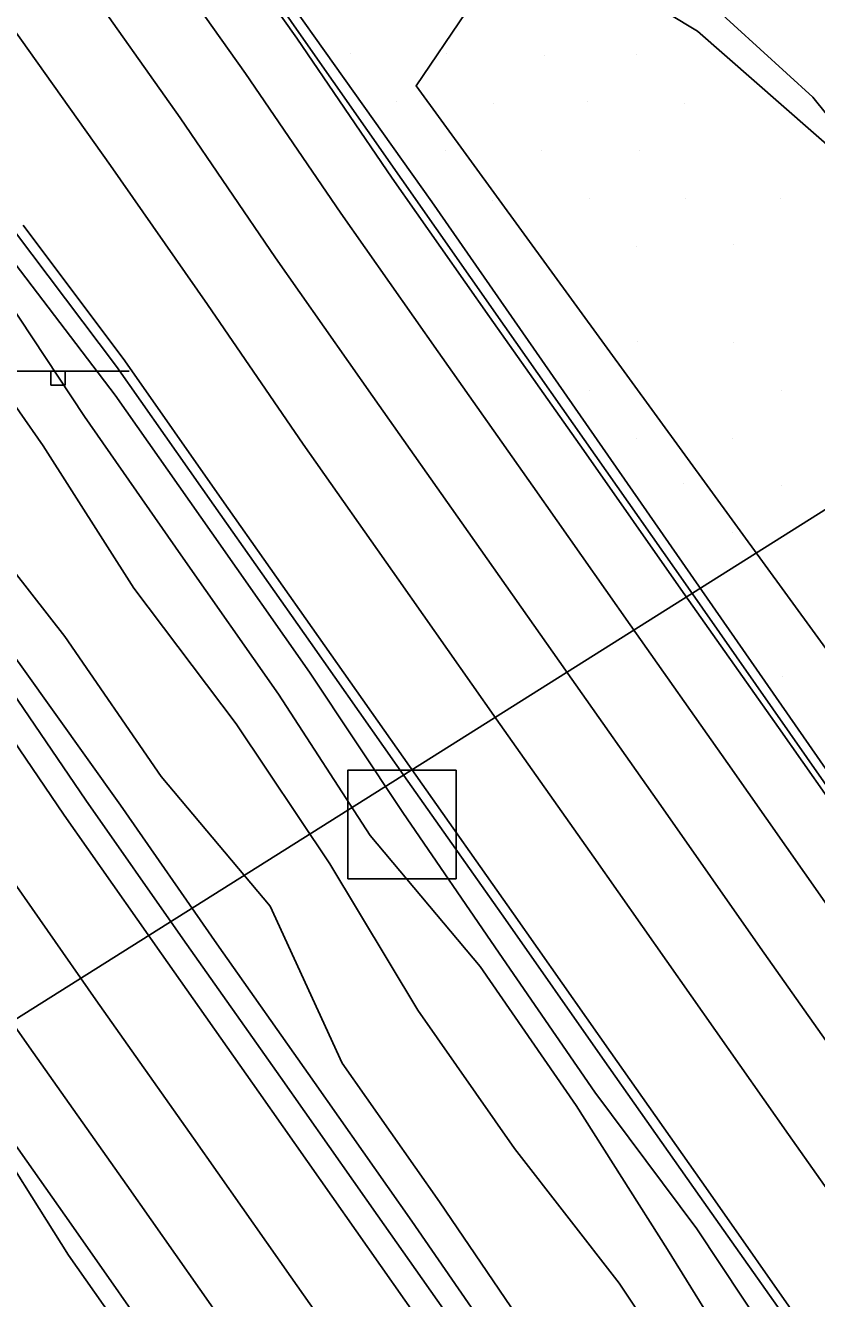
# Model space of a CAD drawing. Extents: x 1602514 to 1609837, y 863887 to 871157.
# Drawn here: x 1605274 to 1605390.8, y 867335.8 to 867523.7 of the extents above; entities that cross this region are included whole.
import ezdxf

# ---------------------------------------------------------------- set-up
doc = ezdxf.new("R2010")
doc.units = 0
for name, color, linetype in [('Lighting_Signals-Equipment', 7, 'Continuous'), ('Roadway-Signs', 7, 'Continuous'), ('Survey-Centerline', 7, 'Continuous'), ('Survey-Edge of pavement', 7, 'Continuous'), ('Survey-Flow line', 7, 'Continuous'), ('Survey-Ridge Lines', 7, 'Continuous'), ('Survey-Safety', 7, 'Continuous'), ('Survey-Shoulders', 7, 'Continuous'), ('Survey-Spot dirt', 7, 'Continuous'), ('Survey-Vegetation trees', 7, 'Continuous'), ('Text General Notes', 7, 'Continuous')]:
    doc.layers.add(name, color=color, linetype=linetype)

msp = doc.modelspace()

# ---------------------------------------------------------------- linework, layer by layer
at = {"layer": 'Lighting_Signals-Equipment'}
msp.add_lwpolyline([(1605321.62, 867397.75), (1605337.62, 867397.75), (1605337.62, 867413.75), (1605321.62, 867413.75)], close=True, dxfattribs=at)
msp.add_lwpolyline([(1605321.62, 867397.75), (1605337.62, 867397.75), (1605337.62, 867413.75), (1605321.62, 867413.75)], close=True, dxfattribs=at)
at = {"layer": 'Roadway-Signs'}
for p, q in [((1605268.43, 867472.67), (1605289.33, 867472.67)), ((1605268.43, 867472.67), (1605289.33, 867472.67)), ((1605277.78, 867470.57), (1605277.78, 867472.67)), ((1605277.78, 867470.57), (1605277.78, 867472.67)), ((1605278.83, 867472.67), (1605278.83, 867472.67)), ((1605278.83, 867472.67), (1605278.83, 867472.67)), ((1605279.88, 867472.67), (1605279.88, 867470.57)), ((1605279.88, 867472.67), (1605279.88, 867470.57)), ((1605279.88, 867470.57), (1605277.78, 867470.57)), ((1605279.88, 867470.57), (1605277.78, 867470.57))]:
    msp.add_line(p, q, dxfattribs=at)
at = {"layer": 'Survey-Centerline'}
for points in [[(1605425.85, 867326.41), (1605411.5, 867346.87), (1605396.92, 867367.18), (1605382.53, 867387.62), (1605368.18, 867408.09), (1605353.76, 867428.51), (1605339.4, 867448.97), (1605325.33, 867468.92), (1605310.97, 867489.39), (1605296.88, 867510.04), (1605282.43, 867530.44), (1605268.09, 867550.91), (1605254, 867571.56), (1605239.62, 867592.02), (1605225.53, 867612.66), (1605210.82, 867632.89), (1605196.49, 867653.38), (1605182.12, 867673.84), (1605168.03, 867694.49), (1605153.37, 867715.28), (1605139.06, 867735.78), (1605124.75, 867756.28), (1605110.45, 867776.77)], [(1605425.85, 867326.41), (1605411.5, 867346.87), (1605396.92, 867367.18), (1605382.53, 867387.62), (1605368.18, 867408.09), (1605353.76, 867428.51), (1605339.4, 867448.97), (1605325.33, 867468.92), (1605310.97, 867489.39), (1605296.88, 867510.04), (1605282.43, 867530.44), (1605268.09, 867550.91), (1605254, 867571.56), (1605239.62, 867592.02), (1605225.53, 867612.66), (1605210.82, 867632.89), (1605196.49, 867653.38), (1605182.12, 867673.84), (1605168.03, 867694.49), (1605153.37, 867715.28), (1605139.06, 867735.78), (1605124.75, 867756.28), (1605110.45, 867776.77)], [(1605327.6, 867318.56), (1605313.22, 867339), (1605298.86, 867359.47), (1605284.44, 867379.89), (1605270.09, 867400.35), (1605255.39, 867421.19), (1605241.04, 867441.66), (1605226.95, 867462.31), (1605212.21, 867482.51), (1605197.65, 867502.84), (1605183.56, 867523.49), (1605169.19, 867543.95), (1605155.09, 867564.59), (1605140.39, 867584.82), (1605125.75, 867605.1), (1605111.38, 867625.56), (1605097.29, 867646.2), (1605083.07, 867666.21), (1605068.76, 867686.71), (1605054.46, 867707.21)], [(1605327.6, 867318.56), (1605313.22, 867339), (1605298.86, 867359.47), (1605284.44, 867379.89), (1605270.09, 867400.35), (1605255.39, 867421.19), (1605241.04, 867441.66), (1605226.95, 867462.31), (1605212.21, 867482.51), (1605197.65, 867502.84), (1605183.56, 867523.49), (1605169.19, 867543.95), (1605155.09, 867564.59), (1605140.39, 867584.82), (1605125.75, 867605.1), (1605111.38, 867625.56), (1605097.29, 867646.2), (1605083.07, 867666.21), (1605068.76, 867686.71), (1605054.46, 867707.21)]]:
    msp.add_lwpolyline(points, dxfattribs=at)
at = {"layer": 'Survey-Edge of pavement'}
for points in [[(1605435.14, 867332.93), (1605420.79, 867353.39), (1605406.47, 867373.88), (1605392.08, 867394.32), (1605377.72, 867414.78), (1605363.3, 867435.2), (1605348.95, 867455.67), (1605334.96, 867475.49), (1605320.61, 867495.96), (1605306.51, 867516.61), (1605292.06, 867537.01), (1605277.61, 867557.42), (1605263.52, 867578.06), (1605249.15, 867598.52), (1605246.25, 867602.76), (1605235.06, 867619.17), (1605220.35, 867639.39), (1605206.01, 867659.88), (1605191.65, 867680.34), (1605177.56, 867700.98), (1605162.82, 867721.88), (1605148.52, 867742.38), (1605134.21, 867762.88), (1605119.56, 867783.14)], [(1605435.14, 867332.93), (1605420.79, 867353.39), (1605406.47, 867373.88), (1605392.08, 867394.32), (1605377.72, 867414.78), (1605363.3, 867435.2), (1605348.95, 867455.67), (1605334.96, 867475.49), (1605320.61, 867495.96), (1605306.51, 867516.61), (1605292.06, 867537.01), (1605277.61, 867557.42), (1605263.52, 867578.06), (1605249.15, 867598.52), (1605246.25, 867602.76), (1605235.06, 867619.17), (1605220.35, 867639.39), (1605206.01, 867659.88), (1605191.65, 867680.34), (1605177.56, 867700.98), (1605162.82, 867721.88), (1605148.52, 867742.38), (1605134.21, 867762.88), (1605119.56, 867783.14)], [(1605273.71, 867494.22), (1605288.68, 867474.17), (1605303.03, 867453.7), (1605317.31, 867433.47), (1605331.66, 867413.01), (1605346.08, 867392.59), (1605360.44, 867372.12), (1605374.82, 867351.68), (1605389.18, 867331.22)], [(1605273.71, 867494.22), (1605288.68, 867474.17), (1605303.03, 867453.7), (1605317.31, 867433.47), (1605331.66, 867413.01), (1605346.08, 867392.59), (1605360.44, 867372.12), (1605374.82, 867351.68), (1605389.18, 867331.22)], [(1605192.88, 867469.32), (1605212.53, 867452.47), (1605229.88, 867434.04), (1605245.44, 867414.39), (1605260.22, 867393.43), (1605274.57, 867372.96), (1605288.99, 867352.54), (1605303.35, 867332.08), (1605317.73, 867311.64), (1605332.22, 867291.26), (1605346.57, 867270.8), (1605361.22, 867250.54), (1605375.57, 867230.07), (1605389.96, 867209.63), (1605404.54, 867189.33), (1605419.12, 867169.02), (1605436.58, 867145.12), (1605451.7, 867125.15), (1605467.05, 867105.4), (1605482.67, 867085.87), (1605498.38, 867066.42), (1605514.15, 867047.02)], [(1605192.88, 867469.32), (1605212.53, 867452.47), (1605229.88, 867434.04), (1605245.44, 867414.39), (1605260.22, 867393.43), (1605274.57, 867372.96), (1605288.99, 867352.54), (1605303.35, 867332.08), (1605317.73, 867311.64), (1605332.22, 867291.26), (1605346.57, 867270.8), (1605361.22, 867250.54), (1605375.57, 867230.07), (1605389.96, 867209.63), (1605404.54, 867189.33), (1605419.12, 867169.02), (1605436.58, 867145.12), (1605451.7, 867125.15), (1605467.05, 867105.4), (1605482.67, 867085.87), (1605498.38, 867066.42), (1605514.15, 867047.02)], [(1605337.25, 867325.32), (1605322.86, 867345.77), (1605308.51, 867366.23), (1605294.09, 867386.65), (1605279.73, 867407.11), (1605265.48, 867428.07)], [(1605337.25, 867325.32), (1605322.86, 867345.77), (1605308.51, 867366.23), (1605294.09, 867386.65), (1605279.73, 867407.11), (1605265.48, 867428.07)]]:
    msp.add_lwpolyline(points, dxfattribs=at)
at = {"layer": 'Survey-Flow line'}
msp.add_lwpolyline([(1605585.65, 867043.74), (1605570.32, 867061.84), (1605552.08, 867079.83), (1605537.41, 867097.18), (1605521.84, 867116.71), (1605505.03, 867136.94), (1605491.02, 867155.09), (1605476.07, 867176.27), (1605462.39, 867195.86), (1605447.19, 867215.58), (1605431.93, 867234.81), (1605419.3, 867256.64), (1605405.26, 867277.1), (1605390.27, 867297.64), (1605375.54, 867317.32), (1605361.68, 867338.05), (1605346.26, 867357.92), (1605331.94, 867378.33), (1605318.99, 867399.94), (1605305.14, 867420.61), (1605290.02, 867440.65), (1605276.63, 867461.66), (1605262.59, 867481.73), (1605260.65, 867487.12)], dxfattribs=at)
msp.add_lwpolyline([(1605585.65, 867043.74), (1605570.32, 867061.84), (1605552.08, 867079.83), (1605537.41, 867097.18), (1605521.84, 867116.71), (1605505.03, 867136.94), (1605491.02, 867155.09), (1605476.07, 867176.27), (1605462.39, 867195.86), (1605447.19, 867215.58), (1605431.93, 867234.81), (1605419.3, 867256.64), (1605405.26, 867277.1), (1605390.27, 867297.64), (1605375.54, 867317.32), (1605361.68, 867338.05), (1605346.26, 867357.92), (1605331.94, 867378.33), (1605318.99, 867399.94), (1605305.14, 867420.61), (1605290.02, 867440.65), (1605276.63, 867461.66), (1605262.59, 867481.73), (1605260.65, 867487.12)], dxfattribs=at)
at = {"layer": 'Survey-Ridge Lines'}
for points in [[(1605415.47, 867319.13), (1605401.11, 867339.59), (1605386.69, 867360.01), (1605372.31, 867380.45), (1605357.95, 867400.91), (1605343.53, 867421.33), (1605329.18, 867441.8), (1605315.01, 867461.88), (1605300.89, 867482.5), (1605286.57, 867502.99), (1605272.12, 867523.4), (1605257.93, 867543.98), (1605243.39, 867564.32), (1605229.01, 867584.77), (1605214.92, 867605.42), (1605200.21, 867625.65), (1605185.88, 867646.13), (1605171.51, 867666.6), (1605156.9, 867686.89)], [(1605415.47, 867319.13), (1605401.11, 867339.59), (1605386.69, 867360.01), (1605372.31, 867380.45), (1605357.95, 867400.91), (1605343.53, 867421.33), (1605329.18, 867441.8), (1605315.01, 867461.88), (1605300.89, 867482.5), (1605286.57, 867502.99), (1605272.12, 867523.4), (1605257.93, 867543.98), (1605243.39, 867564.32), (1605229.01, 867584.77), (1605214.92, 867605.42), (1605200.21, 867625.65), (1605185.88, 867646.13), (1605171.51, 867666.6), (1605156.9, 867686.89)], [(1605299.37, 867547.48), (1605313.7, 867526.23), (1605318.18, 867519.95), (1605334.04, 867497.66), (1605410.89, 867387.13), (1605416.96, 867378.95), (1605448.75, 867333.14), (1605466.83, 867308.36), (1605493.95, 867269.97), (1605517.01, 867238), (1605522.31, 867231.04)], [(1605299.37, 867547.48), (1605313.7, 867526.23), (1605318.18, 867519.95), (1605334.04, 867497.66), (1605410.89, 867387.13), (1605416.96, 867378.95), (1605448.75, 867333.14), (1605466.83, 867308.36), (1605493.95, 867269.97), (1605517.01, 867238), (1605522.31, 867231.04)], [(1605347.27, 867538.55), (1605373.27, 867522.83), (1605415.12, 867486.19), (1605450.99, 867433.49), (1605465, 867413.6), (1605503.67, 867369.4), (1605525.62, 867341.53), (1605537.31, 867332.25), (1605553.79, 867315.39), (1605576.15, 867289.81), (1605582.66, 867280.48), (1605587.36, 867276.93)], [(1605347.27, 867538.55), (1605373.27, 867522.83), (1605415.12, 867486.19), (1605450.99, 867433.49), (1605465, 867413.6), (1605503.67, 867369.4), (1605525.62, 867341.53), (1605537.31, 867332.25), (1605553.79, 867315.39), (1605576.15, 867289.81), (1605582.66, 867280.48), (1605587.36, 867276.93)], [(1605469.52, 867201.04), (1605454.95, 867221.19), (1605437.98, 867239.07), (1605423.98, 867259.96), (1605409.19, 867279.85), (1605395.73, 867301.56), (1605381.95, 867321.81), (1605368.82, 867343.05), (1605355.33, 867364.3), (1605341.16, 867384.8), (1605324.93, 867404.14), (1605311.4, 867425), (1605296.96, 867445.54), (1605282.74, 867465.95), (1605269.24, 867486.27), (1605249.98, 867505.04), (1605228.27, 867519.75)], [(1605469.52, 867201.04), (1605454.95, 867221.19), (1605437.98, 867239.07), (1605423.98, 867259.96), (1605409.19, 867279.85), (1605395.73, 867301.56), (1605381.95, 867321.81), (1605368.82, 867343.05), (1605355.33, 867364.3), (1605341.16, 867384.8), (1605324.93, 867404.14), (1605311.4, 867425), (1605296.96, 867445.54), (1605282.74, 867465.95), (1605269.24, 867486.27), (1605249.98, 867505.04), (1605228.27, 867519.75)], [(1605453.83, 867189.63), (1605439.22, 867209.82), (1605424.59, 867229.65), (1605408.71, 867249.14), (1605395.88, 867270.52), (1605379.3, 867289.77), (1605364.15, 867309.33), (1605349.22, 867329.34), (1605335.14, 867350.09), (1605320.8, 867370.52), (1605310.18, 867393.72), (1605294.06, 867412.83), (1605279.85, 867433.48), (1605264.47, 867453.14), (1605250.94, 867473.77), (1605237.46, 867495.9), (1605227.22, 867519)], [(1605453.83, 867189.63), (1605439.22, 867209.82), (1605424.59, 867229.65), (1605408.71, 867249.14), (1605395.88, 867270.52), (1605379.3, 867289.77), (1605364.15, 867309.33), (1605349.22, 867329.34), (1605335.14, 867350.09), (1605320.8, 867370.52), (1605310.18, 867393.72), (1605294.06, 867412.83), (1605279.85, 867433.48), (1605264.47, 867453.14), (1605250.94, 867473.77), (1605237.46, 867495.9), (1605227.22, 867519)]]:
    msp.add_lwpolyline(points, dxfattribs=at)
at = {"layer": 'Survey-Safety'}
msp.add_lwpolyline([(1605287.94, 867560.62), (1605314.38, 867522.64), (1605344.8, 867479.24), (1605371.49, 867441.27), (1605409.82, 867386.42), (1605447.79, 867332.57), (1605486.14, 867278.47), (1605521.21, 867230.14)], dxfattribs=at)
msp.add_lwpolyline([(1605287.94, 867560.62), (1605314.38, 867522.64), (1605344.8, 867479.24), (1605371.49, 867441.27), (1605409.82, 867386.42), (1605447.79, 867332.57), (1605486.14, 867278.47), (1605521.21, 867230.14)], dxfattribs=at)
at = {"layer": 'Survey-Shoulders'}
for points in [[(1605587.77, 867142.19), (1605572.08, 867161.66), (1605556.55, 867181.26), (1605541.38, 867201.17), (1605526.09, 867220.98), (1605515.17, 867236.4), (1605500.95, 867256.95), (1605486.04, 867277.03), (1605471.75, 867297.54), (1605457.4, 867318), (1605442.85, 867338.33), (1605428.37, 867358.71), (1605413.98, 867379.15), (1605399.59, 867399.59), (1605385.24, 867420.06), (1605370.82, 867440.47), (1605356.47, 867460.94), (1605342.54, 867480.67), (1605328.19, 867501.14), (1605314.1, 867521.78), (1605299.65, 867542.19), (1605285.3, 867562.66), (1605277.49, 867576.89)], [(1605587.77, 867142.19), (1605572.08, 867161.66), (1605556.55, 867181.26), (1605541.38, 867201.17), (1605526.09, 867220.98), (1605515.17, 867236.4), (1605500.95, 867256.95), (1605486.04, 867277.03), (1605471.75, 867297.54), (1605457.4, 867318), (1605442.85, 867338.33), (1605428.37, 867358.71), (1605413.98, 867379.15), (1605399.59, 867399.59), (1605385.24, 867420.06), (1605370.82, 867440.47), (1605356.47, 867460.94), (1605342.54, 867480.67), (1605328.19, 867501.14), (1605314.1, 867521.78), (1605299.65, 867542.19), (1605285.3, 867562.66), (1605277.49, 867576.89)], [(1605388.05, 867330.43), (1605373.63, 867350.85), (1605359.24, 867371.29), (1605344.89, 867391.75), (1605330.47, 867412.17), (1605316.12, 867432.63), (1605301.83, 867452.88), (1605287.48, 867473.35), (1605272.41, 867493.33), (1605254.19, 867511.16), (1605232.49, 867526.62), (1605218.44, 867535.8), (1605216.86, 867536.64), (1605215.03, 867535.59), (1605213.51, 867534.51), (1605213.81, 867532.77), (1605219.15, 867517.52)], [(1605388.05, 867330.43), (1605373.63, 867350.85), (1605359.24, 867371.29), (1605344.89, 867391.75), (1605330.47, 867412.17), (1605316.12, 867432.63), (1605301.83, 867452.88), (1605287.48, 867473.35), (1605272.41, 867493.33), (1605254.19, 867511.16), (1605232.49, 867526.62), (1605218.44, 867535.8), (1605216.86, 867536.64), (1605215.03, 867535.59), (1605213.51, 867534.51), (1605213.81, 867532.77), (1605219.15, 867517.52)], [(1605490.14, 867187.13), (1605475.81, 867205.61), (1605461.3, 867225.78), (1605446.81, 867245.29), (1605431.11, 867265.01), (1605416.29, 867284.83), (1605401.02, 867305.37), (1605386.95, 867325.32), (1605373.15, 867346.07), (1605358.1, 867366.25), (1605343.98, 867386.78), (1605329.75, 867407.53), (1605315.99, 867428.22), (1605301.56, 867448.79), (1605287.28, 867469.13), (1605272.5, 867488.48), (1605253.74, 867507.79), (1605232.89, 867523.05)], [(1605490.14, 867187.13), (1605475.81, 867205.61), (1605461.3, 867225.78), (1605446.81, 867245.29), (1605431.11, 867265.01), (1605416.29, 867284.83), (1605401.02, 867305.37), (1605386.95, 867325.32), (1605373.15, 867346.07), (1605358.1, 867366.25), (1605343.98, 867386.78), (1605329.75, 867407.53), (1605315.99, 867428.22), (1605301.56, 867448.79), (1605287.28, 867469.13), (1605272.5, 867488.48), (1605253.74, 867507.79), (1605232.89, 867523.05)], [(1605551.46, 867045.87), (1605535.3, 867064.94), (1605519.6, 867084.41), (1605504.04, 867103.98), (1605488.69, 867123.74), (1605473.03, 867143.24), (1605457.77, 867163.07), (1605441.86, 867184.97), (1605427.21, 867205.23), (1605412.6, 867225.51), (1605398.15, 867245.91), (1605383.79, 867266.38), (1605369.41, 867286.82), (1605355.05, 867307.28), (1605340.44, 867327.56), (1605326.05, 867348.01), (1605311.7, 867368.47), (1605297.28, 867388.89), (1605282.93, 867409.35), (1605268.67, 867430.25), (1605254.32, 867450.72), (1605240.23, 867471.37), (1605228.8, 867493.84), (1605219.15, 867517.52)], [(1605551.46, 867045.87), (1605535.3, 867064.94), (1605519.6, 867084.41), (1605504.04, 867103.98), (1605488.69, 867123.74), (1605473.03, 867143.24), (1605457.77, 867163.07), (1605441.86, 867184.97), (1605427.21, 867205.23), (1605412.6, 867225.51), (1605398.15, 867245.91), (1605383.79, 867266.38), (1605369.41, 867286.82), (1605355.05, 867307.28), (1605340.44, 867327.56), (1605326.05, 867348.01), (1605311.7, 867368.47), (1605297.28, 867388.89), (1605282.93, 867409.35), (1605268.67, 867430.25), (1605254.32, 867450.72), (1605240.23, 867471.37), (1605228.8, 867493.84), (1605219.15, 867517.52)], [(1605461.73, 867165.2), (1605447.22, 867184.83), (1605432.6, 867205.03), (1605418.33, 867225.24), (1605403.85, 867245.69), (1605389.26, 867265.87), (1605373.95, 867285.93), (1605359.61, 867306.14), (1605345.3, 867326.6), (1605331.06, 867347.22), (1605316.72, 867367.66), (1605302.28, 867388.13), (1605288.04, 867408.61), (1605273.51, 867429.01), (1605258.88, 867449.22), (1605245.19, 867469.85), (1605231.77, 867491.75), (1605222.74, 867515.79)], [(1605461.73, 867165.2), (1605447.22, 867184.83), (1605432.6, 867205.03), (1605418.33, 867225.24), (1605403.85, 867245.69), (1605389.26, 867265.87), (1605373.95, 867285.93), (1605359.61, 867306.14), (1605345.3, 867326.6), (1605331.06, 867347.22), (1605316.72, 867367.66), (1605302.28, 867388.13), (1605288.04, 867408.61), (1605273.51, 867429.01), (1605258.88, 867449.22), (1605245.19, 867469.85), (1605231.77, 867491.75), (1605222.74, 867515.79)], [(1605506.7, 867040.7), (1605491.11, 867060.25), (1605475.52, 867079.81), (1605459.53, 867099.03), (1605444.21, 867118.81), (1605429.13, 867138.8), (1605410.83, 867163.21), (1605396.18, 867183.47), (1605381.57, 867203.75), (1605367.12, 867224.15), (1605352.77, 867244.61), (1605338.38, 867265.05), (1605323.96, 867285.47), (1605309.51, 867305.87), (1605295.12, 867326.31), (1605280.77, 867346.77), (1605266.35, 867367.19), (1605251.99, 867387.66), (1605237.14, 867408.73), (1605221.74, 867428.49), (1605206.68, 867448.47), (1605188.4, 867466.27)], [(1605506.7, 867040.7), (1605491.11, 867060.25), (1605475.52, 867079.81), (1605459.53, 867099.03), (1605444.21, 867118.81), (1605429.13, 867138.8), (1605410.83, 867163.21), (1605396.18, 867183.47), (1605381.57, 867203.75), (1605367.12, 867224.15), (1605352.77, 867244.61), (1605338.38, 867265.05), (1605323.96, 867285.47), (1605309.51, 867305.87), (1605295.12, 867326.31), (1605280.77, 867346.77), (1605266.35, 867367.19), (1605251.99, 867387.66), (1605237.14, 867408.73), (1605221.74, 867428.49), (1605206.68, 867448.47), (1605188.4, 867466.27)], [(1605381.36, 867199.22), (1605366.69, 867219.36), (1605352.23, 867239.9), (1605338.03, 867260.14), (1605323.62, 867280.9), (1605309.27, 867301.41), (1605294.8, 867321.7), (1605280.39, 867342.18), (1605267.07, 867363.27), (1605252.13, 867383.42), (1605237.18, 867403.39), (1605222, 867423.36), (1605206.4, 867443.38), (1605190.01, 867461.28)], [(1605381.36, 867199.22), (1605366.69, 867219.36), (1605352.23, 867239.9), (1605338.03, 867260.14), (1605323.62, 867280.9), (1605309.27, 867301.41), (1605294.8, 867321.7), (1605280.39, 867342.18), (1605267.07, 867363.27), (1605252.13, 867383.42), (1605237.18, 867403.39), (1605222, 867423.36), (1605206.4, 867443.38), (1605190.01, 867461.28)]]:
    msp.add_lwpolyline(points, dxfattribs=at)
at = {"layer": 'Survey-Spot dirt'}
for p, q in [((1605321.95, 867519.51), (1605321.95, 867519.51)), ((1605321.95, 867519.51), (1605321.95, 867519.51)), ((1605336.16, 867519.51), (1605336.16, 867519.51)), ((1605336.16, 867519.51), (1605336.16, 867519.51)), ((1605350.63, 867519.29), (1605350.63, 867519.29)), ((1605350.63, 867519.29), (1605350.63, 867519.29)), ((1605364.22, 867519.45), (1605364.22, 867519.45)), ((1605364.22, 867519.45), (1605364.22, 867519.45)), ((1605328.87, 867512.46), (1605328.87, 867512.46)), ((1605328.87, 867512.46), (1605328.87, 867512.46)), ((1605343.2, 867512.16), (1605343.2, 867512.16)), ((1605343.2, 867512.16), (1605343.2, 867512.16)), ((1605357.01, 867512.41), (1605357.01, 867512.41)), ((1605357.01, 867512.41), (1605357.01, 867512.41)), ((1605371.37, 867512.2), (1605371.37, 867512.2)), ((1605371.37, 867512.2), (1605371.37, 867512.2)), ((1605336, 867505.27), (1605336, 867505.27)), ((1605336, 867505.27), (1605336, 867505.27)), ((1605350.26, 867505.23), (1605350.26, 867505.23)), ((1605350.26, 867505.23), (1605350.26, 867505.23)), ((1605364.66, 867505.27), (1605364.66, 867505.27)), ((1605364.66, 867505.27), (1605364.66, 867505.27)), ((1605342.97, 867497.79), (1605342.97, 867497.79)), ((1605342.97, 867497.79), (1605342.97, 867497.79)), ((1605357.31, 867498.2), (1605357.31, 867498.2)), ((1605357.31, 867498.2), (1605357.31, 867498.2)), ((1605371.49, 867498.18), (1605371.49, 867498.18)), ((1605371.49, 867498.18), (1605371.49, 867498.18)), ((1605385.51, 867498.18), (1605385.51, 867498.18)), ((1605385.51, 867498.18), (1605385.51, 867498.18)), ((1605364.31, 867491.06), (1605364.31, 867491.06)), ((1605364.31, 867491.06), (1605364.31, 867491.06)), ((1605378.58, 867491.37), (1605378.58, 867491.37)), ((1605378.58, 867491.37), (1605378.58, 867491.37)), ((1605364.39, 867477.05), (1605364.39, 867477.05)), ((1605364.39, 867477.05), (1605364.39, 867477.05)), ((1605378.62, 867476.83), (1605378.62, 867476.83)), ((1605378.62, 867476.83), (1605378.62, 867476.83)), ((1605357.3, 867469.87), (1605357.3, 867469.87)), ((1605357.3, 867469.87), (1605357.3, 867469.87)), ((1605385.65, 867469.79), (1605385.65, 867469.79)), ((1605385.65, 867469.79), (1605385.65, 867469.79)), ((1605364.31, 867462.7), (1605364.31, 867462.7)), ((1605364.31, 867462.7), (1605364.31, 867462.7)), ((1605378.47, 867462.76), (1605378.47, 867462.76)), ((1605378.47, 867462.76), (1605378.47, 867462.76)), ((1605371.16, 867456.08), (1605371.16, 867456.08)), ((1605371.16, 867456.08), (1605371.16, 867456.08)), ((1605385.62, 867455.75), (1605385.62, 867455.75)), ((1605385.62, 867455.75), (1605385.62, 867455.75)), ((1605378.47, 867448.79), (1605378.47, 867448.79)), ((1605378.47, 867448.79), (1605378.47, 867448.79)), ((1605385.56, 867441.74), (1605385.56, 867441.74)), ((1605385.56, 867441.74), (1605385.56, 867441.74)), ((1605385.79, 867427.55), (1605385.79, 867427.55)), ((1605385.79, 867427.55), (1605385.79, 867427.55))]:
    msp.add_line(p, q, dxfattribs=at)
at = {"layer": 'Survey-Vegetation trees'}
msp.add_lwpolyline([(1605353.72, 867547.27), (1605331.71, 867514.75), (1605394.7, 867428.29), (1605455.16, 867343.16), (1605508.89, 867287.64), (1605560.94, 867273.86), (1605570.89, 867292.03), (1605517.4, 867346.55), (1605494.76, 867389.37), (1605443.76, 867446.62), (1605390.27, 867513.09), (1605359.17, 867541.46)], close=True, dxfattribs=at)
msp.add_lwpolyline([(1605353.72, 867547.27), (1605331.71, 867514.75), (1605394.7, 867428.29), (1605455.16, 867343.16), (1605508.89, 867287.64), (1605560.94, 867273.86), (1605570.89, 867292.03), (1605517.4, 867346.55), (1605494.76, 867389.37), (1605443.76, 867446.62), (1605390.27, 867513.09), (1605359.17, 867541.46)], close=True, dxfattribs=at)
at = {"layer": 'Text General Notes'}
msp.add_line((1605198.57, 867330.41), (1607257.14, 868626.42), dxfattribs=at)
msp.add_line((1605198.57, 867330.41), (1607257.14, 868626.42), dxfattribs=at)

doc.saveas('drawing.dxf')
